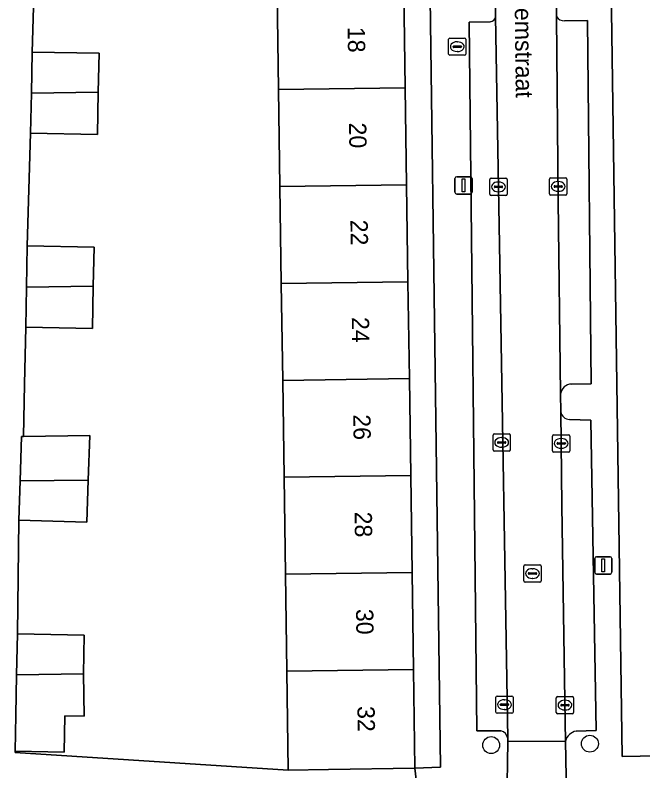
# Model space of a CAD drawing. Extents: x 162250 to 162661, y 380743 to 381606.
# Drawn here: x 162405.17 to 162441.49, y 380794.85 to 380838.59 of the extents above; entities that cross this region are included whole.
import ezdxf

# ---------------------------------------------------------------- set-up
doc = ezdxf.new("R2010")
doc.units = 0
for name, color, linetype in [('IMGEO_Boom', 7, 'Continuous'), ('IMGEO_Brandkraan', 7, 'Continuous'), ('IMGEO_Erf', 7, 'Continuous'), ('IMGEO_Kolk', 7, 'Continuous'), ('IMGEO_Lichtmast', 7, 'Continuous'), ('IMGEO_Openbare_ruimte_label', 7, 'Continuous'), ('IMGEO_Pand', 7, 'Continuous'), ('IMGEO_Pand_nummerreeks', 7, 'Continuous'), ('IMGEO_Parkeervlak_open', 7, 'Continuous'), ('IMGEO_Rijbaan_lokaal_open', 7, 'Continuous'), ('IMGEO_Rioolput', 7, 'Continuous'), ('IMGEO_Voetpad_open', 7, 'Continuous')]:
    doc.layers.add(name, color=color, linetype=linetype)

msp = doc.modelspace()

# ---------------------------------------------------------------- linework, layer by layer
at = {"layer": 'IMGEO_Boom'}
for centre in [(162438.424, 380796.428), (162432.712, 380796.348)]:
    msp.add_circle(centre, 0.489, dxfattribs=at)
at = {"layer": 'IMGEO_Brandkraan'}
for p, q in [((162430.25, 380836.337), (162430.25, 380837.189)), ((162430.325, 380837.263), (162431.177, 380837.263)), ((162431.251, 380837.189), (162431.251, 380836.337)), ((162430.509, 380836.757), (162430.509, 380836.769)), ((162430.947, 380836.72), (162430.549, 380836.72)), ((162430.552, 380836.806), (162430.95, 380836.806)), ((162430.738, 380837.043), (162430.763, 380837.043)), ((162430.993, 380836.769), (162430.993, 380836.757)), ((162431.177, 380836.263), (162430.325, 380836.263)), ((162430.761, 380836.483), (162430.736, 380836.483))]:
    msp.add_line(p, q, dxfattribs=at)
for points in [[(162430.25, 380836.337), (162430.25, 380837.189)], [(162430.325, 380837.263), (162431.177, 380837.263)], [(162431.251, 380837.189), (162431.251, 380836.337)], [(162431.177, 380836.263), (162430.325, 380836.263)]]:
    msp.add_lwpolyline(points, dxfattribs=at)
for centre, radius, start, end in [((162430.327, 380837.187), 0.0765, 91.552, 178.448), ((162430.327, 380837.187), 0.0765, 91.552, 178.448), ((162431.175, 380837.187), 0.0765, 1.552, 88.448), ((162431.175, 380837.187), 0.0765, 1.552, 88.448), ((162430.549, 380836.766), 0.0403, 85.8775, 175.7526), ((162430.546, 380836.756), 0.0366, 178.938, 274.7102), ((162430.95, 380836.763), 0.043, 264.8664, 352.4533), ((162430.954, 380836.768), 0.0386, 1.7309, 96.639), ((162430.327, 380836.339), 0.0765, 181.552, 268.448), ((162430.327, 380836.339), 0.0765, 181.552, 268.448), ((162431.175, 380836.339), 0.0765, 271.552, 358.448), ((162431.175, 380836.339), 0.0765, 271.552, 358.448)]:
    msp.add_arc(centre, radius, start, end, dxfattribs=at)
for centre, major_axis, ratio, start_param, end_param in [((162430.737, 380836.763), (-0.387, 0.002), 0.722429, 4.712389, 7.853982), ((162430.762, 380836.763), (-0.39, 0.002), 0.717154, 1.570796, 4.712389)]:
    msp.add_ellipse(centre, major_axis=major_axis, ratio=ratio, start_param=start_param, end_param=end_param, dxfattribs=at)
at = {"layer": 'IMGEO_Erf'}
for points in [[(162442.881, 380829.455), (162442.797, 380835.055), (162442.713, 380840.656), (162442.628, 380846.255), (162442.544, 380851.855), (162442.459, 380857.455), (162442.373, 380863.173), (162439.316, 380863.127), (162440.296, 380795.687), (162443.39, 380795.737), (162443.304, 380801.456), (162443.219, 380807.055), (162443.135, 380812.655), (162443.05, 380818.255), (162442.966, 380823.855)], [(162428.872, 380862.566), (162427.336, 380862.545), (162427.418, 380856.816), (162427.498, 380851.207), (162427.578, 380845.599), (162427.659, 380839.989), (162427.739, 380834.381), (162427.819, 380828.772), (162427.899, 380823.163), (162427.979, 380817.555), (162428.06, 380811.946), (162428.14, 380806.337), (162428.22, 380800.728), (162428.302, 380795.002), (162429.781, 380795.06)]]:
    msp.add_lwpolyline(points, close=True, dxfattribs=at)
msp.add_lwpolyline([(162406.356, 380842.983), (162406.16, 380836.452), (162410.027, 380836.378), (162409.984, 380834.133), (162409.938, 380831.684), (162406.071, 380831.758), (162405.874, 380825.228), (162409.741, 380825.154), (162409.698, 380822.909), (162409.652, 380820.46), (162405.785, 380820.534), (162405.723, 380817.24), (162405.658, 380814.207), (162409.489, 380814.26), (162409.407, 380811.686), (162409.33, 380809.239), (162405.391, 380809.364), (162405.304, 380802.781), (162409.171, 380802.707), (162409.128, 380800.462), (162409.162, 380798.015), (162408.047, 380798.033), (162408.007, 380795.943), (162405.175, 380795.997), (162405.174, 380795.922), (162420.972, 380794.897), (162420.89, 380800.626), (162420.81, 380806.235), (162420.73, 380811.844), (162420.65, 380817.453), (162420.57, 380823.061), (162420.489, 380828.67), (162420.409, 380834.279), (162420.329, 380839.887)], dxfattribs=at)
at = {"layer": 'IMGEO_Kolk'}
for p, q in [((162432.632, 380828.224), (162432.632, 380829.076)), ((162432.707, 380829.15), (162433.559, 380829.15)), ((162433.12, 380828.93), (162433.145, 380828.93)), ((162433.633, 380829.076), (162433.633, 380828.224)), ((162436.087, 380828.247), (162436.087, 380829.099)), ((162436.162, 380829.173), (162437.014, 380829.173)), ((162436.575, 380828.953), (162436.6, 380828.953)), ((162437.088, 380829.099), (162437.088, 380828.247)), ((162432.891, 380828.644), (162432.891, 380828.656)), ((162433.329, 380828.607), (162432.931, 380828.607)), ((162432.934, 380828.693), (162433.332, 380828.693)), ((162433.143, 380828.37), (162433.118, 380828.37)), ((162433.375, 380828.656), (162433.375, 380828.644)), ((162436.346, 380828.667), (162436.346, 380828.679)), ((162436.784, 380828.63), (162436.386, 380828.63)), ((162436.389, 380828.716), (162436.787, 380828.716)), ((162436.598, 380828.393), (162436.573, 380828.393)), ((162436.83, 380828.679), (162436.83, 380828.667)), ((162433.559, 380828.15), (162432.707, 380828.15)), ((162437.014, 380828.173), (162436.162, 380828.173)), ((162432.818, 380813.433), (162432.818, 380814.285)), ((162432.893, 380814.359), (162433.745, 380814.359)), ((162433.306, 380814.139), (162433.331, 380814.139)), ((162433.819, 380814.285), (162433.819, 380813.433)), ((162436.264, 380813.378), (162436.264, 380814.23)), ((162436.339, 380814.304), (162437.191, 380814.304)), ((162436.752, 380814.084), (162436.777, 380814.084)), ((162437.265, 380814.23), (162437.265, 380813.378)), ((162433.077, 380813.853), (162433.077, 380813.865)), ((162433.515, 380813.816), (162433.117, 380813.816)), ((162433.12, 380813.902), (162433.518, 380813.902)), ((162433.329, 380813.579), (162433.304, 380813.579)), ((162433.561, 380813.865), (162433.561, 380813.853)), ((162436.523, 380813.798), (162436.523, 380813.81)), ((162436.961, 380813.761), (162436.563, 380813.761)), ((162436.566, 380813.847), (162436.964, 380813.847)), ((162436.775, 380813.524), (162436.75, 380813.524)), ((162437.007, 380813.81), (162437.007, 380813.798)), ((162433.745, 380813.359), (162432.893, 380813.359)), ((162437.191, 380813.304), (162436.339, 380813.304)), ((162432.979, 380798.26), (162432.979, 380799.112)), ((162433.054, 380799.186), (162433.906, 380799.186)), ((162433.98, 380799.112), (162433.98, 380798.26)), ((162436.478, 380798.231), (162436.478, 380799.083)), ((162436.553, 380799.157), (162437.405, 380799.157)), ((162437.479, 380799.083), (162437.479, 380798.231)), ((162433.238, 380798.68), (162433.238, 380798.692)), ((162433.676, 380798.643), (162433.278, 380798.643)), ((162433.281, 380798.729), (162433.679, 380798.729)), ((162433.467, 380798.966), (162433.492, 380798.966)), ((162433.722, 380798.692), (162433.722, 380798.68)), ((162436.737, 380798.651), (162436.737, 380798.663)), ((162436.78, 380798.7), (162437.178, 380798.7)), ((162436.966, 380798.937), (162436.991, 380798.937)), ((162437.221, 380798.663), (162437.221, 380798.651)), ((162433.906, 380798.186), (162433.054, 380798.186)), ((162433.49, 380798.406), (162433.465, 380798.406)), ((162437.175, 380798.614), (162436.777, 380798.614)), ((162436.989, 380798.377), (162436.964, 380798.377)), ((162437.405, 380798.157), (162436.553, 380798.157))]:
    msp.add_line(p, q, dxfattribs=at)
for points in [[(162432.632, 380828.224), (162432.632, 380829.076)], [(162432.707, 380829.15), (162433.559, 380829.15)], [(162433.633, 380829.076), (162433.633, 380828.224)], [(162436.087, 380828.247), (162436.087, 380829.099)], [(162436.162, 380829.173), (162437.014, 380829.173)], [(162437.088, 380829.099), (162437.088, 380828.247)], [(162433.559, 380828.15), (162432.707, 380828.15)], [(162437.014, 380828.173), (162436.162, 380828.173)], [(162432.818, 380813.433), (162432.818, 380814.285)], [(162432.893, 380814.359), (162433.745, 380814.359)], [(162433.819, 380814.285), (162433.819, 380813.433)], [(162436.264, 380813.378), (162436.264, 380814.23)], [(162436.339, 380814.304), (162437.191, 380814.304)], [(162437.265, 380814.23), (162437.265, 380813.378)], [(162433.745, 380813.359), (162432.893, 380813.359)], [(162437.191, 380813.304), (162436.339, 380813.304)], [(162432.979, 380798.26), (162432.979, 380799.112)], [(162433.054, 380799.186), (162433.906, 380799.186)], [(162433.98, 380799.112), (162433.98, 380798.26)], [(162436.478, 380798.231), (162436.478, 380799.083)], [(162436.553, 380799.157), (162437.405, 380799.157)], [(162437.479, 380799.083), (162437.479, 380798.231)], [(162433.906, 380798.186), (162433.054, 380798.186)], [(162437.405, 380798.157), (162436.553, 380798.157)]]:
    msp.add_lwpolyline(points, dxfattribs=at)
for centre, radius, start, end in [((162432.709, 380829.074), 0.0765, 91.552, 178.448), ((162432.709, 380829.074), 0.0765, 91.552, 178.448), ((162433.557, 380829.074), 0.0765, 1.552, 88.448), ((162433.557, 380829.074), 0.0765, 1.552, 88.448), ((162436.164, 380829.097), 0.0765, 91.552, 178.448), ((162436.164, 380829.097), 0.0765, 91.552, 178.448), ((162437.012, 380829.097), 0.0765, 1.552, 88.448), ((162437.012, 380829.097), 0.0765, 1.552, 88.448), ((162432.931, 380828.653), 0.0403, 85.8775, 175.7526), ((162432.928, 380828.643), 0.0366, 178.938, 274.7102), ((162433.332, 380828.65), 0.043, 264.8664, 352.4533), ((162433.336, 380828.655), 0.0386, 1.7309, 96.639), ((162436.386, 380828.676), 0.0403, 85.8775, 175.7526), ((162436.383, 380828.666), 0.0366, 178.938, 274.7102), ((162436.787, 380828.673), 0.043, 264.8664, 352.4533), ((162436.791, 380828.678), 0.0386, 1.7309, 96.639), ((162432.709, 380828.226), 0.0765, 181.552, 268.448), ((162432.709, 380828.226), 0.0765, 181.552, 268.448), ((162433.557, 380828.226), 0.0765, 271.552, 358.448), ((162433.557, 380828.226), 0.0765, 271.552, 358.448), ((162436.164, 380828.249), 0.0765, 181.552, 268.448), ((162436.164, 380828.249), 0.0765, 181.552, 268.448), ((162437.012, 380828.249), 0.0765, 271.552, 358.448), ((162437.012, 380828.249), 0.0765, 271.552, 358.448), ((162432.895, 380814.283), 0.0765, 91.552, 178.448), ((162432.895, 380814.283), 0.0765, 91.552, 178.448), ((162433.743, 380814.283), 0.0765, 1.552, 88.448), ((162433.743, 380814.283), 0.0765, 1.552, 88.448), ((162436.341, 380814.228), 0.0765, 91.552, 178.448), ((162436.341, 380814.228), 0.0765, 91.552, 178.448), ((162437.189, 380814.228), 0.0765, 1.552, 88.448), ((162437.189, 380814.228), 0.0765, 1.552, 88.448), ((162433.117, 380813.862), 0.0403, 85.8775, 175.7526), ((162433.114, 380813.852), 0.0366, 178.938, 274.7102), ((162433.518, 380813.859), 0.043, 264.8664, 352.4533), ((162433.522, 380813.864), 0.0386, 1.7309, 96.639), ((162436.563, 380813.807), 0.0403, 85.8775, 175.7526), ((162436.56, 380813.797), 0.0366, 178.938, 274.7102), ((162436.964, 380813.804), 0.043, 264.8664, 352.4533), ((162436.968, 380813.809), 0.0386, 1.7309, 96.639), ((162432.895, 380813.435), 0.0765, 181.552, 268.448), ((162432.895, 380813.435), 0.0765, 181.552, 268.448), ((162433.743, 380813.435), 0.0765, 271.552, 358.448), ((162433.743, 380813.435), 0.0765, 271.552, 358.448), ((162436.341, 380813.38), 0.0765, 181.552, 268.448), ((162436.341, 380813.38), 0.0765, 181.552, 268.448), ((162437.189, 380813.38), 0.0765, 271.552, 358.448), ((162437.189, 380813.38), 0.0765, 271.552, 358.448), ((162433.056, 380799.11), 0.0765, 91.552, 178.448), ((162433.056, 380799.11), 0.0765, 91.552, 178.448), ((162433.904, 380799.11), 0.0765, 1.552, 88.448), ((162433.904, 380799.11), 0.0765, 1.552, 88.448), ((162436.555, 380799.081), 0.0765, 91.552, 178.448), ((162436.555, 380799.081), 0.0765, 91.552, 178.448), ((162437.403, 380799.081), 0.0765, 1.552, 88.448), ((162437.403, 380799.081), 0.0765, 1.552, 88.448), ((162433.278, 380798.689), 0.0403, 85.8775, 175.7526), ((162433.275, 380798.679), 0.0366, 178.938, 274.7102), ((162433.679, 380798.686), 0.043, 264.8664, 352.4533), ((162433.683, 380798.691), 0.0386, 1.7309, 96.639), ((162436.777, 380798.66), 0.0403, 85.8775, 175.7526), ((162436.774, 380798.65), 0.0366, 178.938, 274.7102), ((162437.178, 380798.657), 0.043, 264.8664, 352.4533), ((162437.182, 380798.662), 0.0386, 1.7309, 96.639), ((162433.056, 380798.262), 0.0765, 181.552, 268.448), ((162433.056, 380798.262), 0.0765, 181.552, 268.448), ((162433.904, 380798.262), 0.0765, 271.552, 358.448), ((162433.904, 380798.262), 0.0765, 271.552, 358.448), ((162436.555, 380798.233), 0.0765, 181.552, 268.448), ((162436.555, 380798.233), 0.0765, 181.552, 268.448), ((162437.403, 380798.233), 0.0765, 271.552, 358.448), ((162437.403, 380798.233), 0.0765, 271.552, 358.448)]:
    msp.add_arc(centre, radius, start, end, dxfattribs=at)
for centre, major_axis, ratio, start_param, end_param in [((162433.119, 380828.65), (-0.387, 0.002), 0.722429, 4.712389, 7.853982), ((162433.144, 380828.65), (-0.39, 0.002), 0.717154, 1.570796, 4.712389), ((162436.574, 380828.673), (-0.387, 0.002), 0.722429, 4.712389, 7.853982), ((162436.599, 380828.673), (-0.39, 0.002), 0.717154, 1.570796, 4.712389), ((162433.305, 380813.859), (-0.387, 0.002), 0.722429, 4.712389, 7.853982), ((162433.33, 380813.859), (-0.39, 0.002), 0.717154, 1.570796, 4.712389), ((162436.751, 380813.804), (-0.387, 0.002), 0.722429, 4.712389, 7.853982), ((162436.776, 380813.804), (-0.39, 0.002), 0.717154, 1.570796, 4.712389), ((162433.466, 380798.686), (-0.387, 0.002), 0.722429, 4.712389, 7.853982), ((162433.491, 380798.686), (-0.39, 0.002), 0.717154, 1.570796, 4.712389), ((162436.965, 380798.657), (-0.387, 0.002), 0.722429, 4.712389, 7.853982), ((162436.99, 380798.657), (-0.39, 0.002), 0.717154, 1.570796, 4.712389)]:
    msp.add_ellipse(centre, major_axis=major_axis, ratio=ratio, start_param=start_param, end_param=end_param, dxfattribs=at)
at = {"layer": 'IMGEO_Lichtmast'}
for p, q in [((162430.618, 380828.335), (162430.618, 380829.135)), ((162430.618, 380829.135), (162430.618, 380828.335)), ((162430.718, 380829.235), (162431.508, 380829.235)), ((162431.508, 380829.235), (162430.718, 380829.235)), ((162431.608, 380829.135), (162431.608, 380828.335)), ((162431.608, 380828.335), (162431.608, 380829.135)), ((162431.508, 380828.235), (162430.718, 380828.235)), ((162430.718, 380828.235), (162431.508, 380828.235)), ((162438.7, 380806.344), (162438.7, 380807.144)), ((162438.7, 380807.144), (162438.7, 380806.344)), ((162438.8, 380807.244), (162439.59, 380807.244)), ((162439.59, 380807.244), (162438.8, 380807.244)), ((162439.69, 380807.144), (162439.69, 380806.344)), ((162439.69, 380806.344), (162439.69, 380807.144)), ((162439.59, 380806.244), (162438.8, 380806.244)), ((162438.8, 380806.244), (162439.59, 380806.244))]:
    msp.add_line(p, q, dxfattribs=at)
for points in [[(162431.038, 380829.11), (162431.188, 380829.11), (162431.188, 380828.36), (162431.038, 380828.36), (162431.038, 380829.11)], [(162439.12, 380807.119), (162439.27, 380807.119), (162439.27, 380806.369), (162439.12, 380806.369), (162439.12, 380807.119)]]:
    msp.add_lwpolyline(points, dxfattribs=at)
for centre, start, end in [((162430.718, 380829.135), 90, 180), ((162430.718, 380829.135), 90, 180), ((162431.508, 380829.135), 0, 90), ((162431.508, 380829.135), 360, 90), ((162430.718, 380828.335), 180, 270), ((162430.718, 380828.335), 180, 270), ((162431.508, 380828.335), 270, 0), ((162431.508, 380828.335), 270, 0), ((162438.8, 380807.144), 90, 180), ((162438.8, 380807.144), 90, 180), ((162439.59, 380807.144), 0, 90), ((162439.59, 380807.144), 360, 90), ((162438.8, 380806.344), 180, 270), ((162438.8, 380806.344), 180, 270), ((162439.59, 380806.344), 270, 0), ((162439.59, 380806.344), 270, 0)]:
    msp.add_arc(centre, 0.1, start, end, dxfattribs=at)
at = {"layer": 'IMGEO_Pand'}
for points in [[(162420.329, 380839.887), (162420.409, 380834.279), (162427.739, 380834.381), (162427.659, 380839.989)], [(162409.984, 380834.133), (162410.027, 380836.378), (162406.16, 380836.452), (162406.115, 380834.079)], [(162409.984, 380834.133), (162406.115, 380834.079), (162406.071, 380831.758), (162409.938, 380831.684)], [(162420.489, 380828.67), (162427.819, 380828.772), (162427.739, 380834.381), (162420.409, 380834.279)], [(162420.489, 380828.67), (162420.57, 380823.061), (162427.899, 380823.163), (162427.819, 380828.772)], [(162409.698, 380822.909), (162409.741, 380825.154), (162405.874, 380825.228), (162405.829, 380822.855)], [(162427.899, 380823.163), (162420.57, 380823.061), (162420.65, 380817.453), (162427.979, 380817.555)], [(162409.698, 380822.909), (162405.829, 380822.855), (162405.785, 380820.534), (162409.652, 380820.46)], [(162427.979, 380817.555), (162420.65, 380817.453), (162420.73, 380811.844), (162428.06, 380811.946)], [(162405.658, 380814.207), (162405.544, 380814.205), (162405.463, 380811.631), (162409.407, 380811.686), (162409.489, 380814.26)], [(162428.14, 380806.337), (162428.06, 380811.946), (162420.73, 380811.844), (162420.81, 380806.235)], [(162409.407, 380811.686), (162405.463, 380811.631), (162405.391, 380809.364), (162409.33, 380809.239)], [(162428.14, 380806.337), (162420.81, 380806.235), (162420.89, 380800.626), (162428.22, 380800.728)], [(162405.259, 380800.408), (162409.128, 380800.462), (162409.171, 380802.707), (162405.304, 380802.781)], [(162409.128, 380800.462), (162405.259, 380800.408), (162405.215, 380798.087), (162405.175, 380795.997), (162408.007, 380795.943), (162408.047, 380798.033), (162409.162, 380798.015)], [(162428.22, 380800.728), (162420.89, 380800.626), (162420.972, 380794.897), (162423.303, 380794.93), (162428.302, 380795.002)]]:
    msp.add_lwpolyline(points, close=True, dxfattribs=at)
at = {"layer": 'IMGEO_Parkeervlak_open'}
for points in [[(162433.19, 380825.309), (162432.97, 380838.515)], [(162436.497, 380838.513), (162436.594, 380827.858), (162436.729, 380816.667)], [(162432.653, 380838.204), (162431.433, 380838.173), (162431.884, 380797.162), (162433.272, 380797.177)], [(162437.364, 380817.233), (162438.495, 380817.252), (162438.279, 380838.284), (162436.958, 380838.267)], [(162433.676, 380796.733), (162433.19, 380825.309)], [(162436.742, 380815.63), (162436.807, 380810.208), (162436.993, 380797.678), (162437.013, 380796.573)], [(162437.624, 380797.153), (162438.793, 380797.184), (162438.482, 380815.156), (162437.238, 380815.189)]]:
    msp.add_lwpolyline(points, dxfattribs=at)
for centre, radius, start, end in [((162432.63, 380838.545), 0.342, 273.9018, 355.0034), ((162436.911, 380838.734), 0.469, 208.1012, 275.7281), ((162437.35, 380816.609), 0.624, 88.7198, 174.7039), ((162437.249, 380815.701), 0.512, 187.9275, 268.7911), ((162433.098, 380796.613), 0.59, 11.7148, 72.884), ((162437.768, 380796.39), 0.777, 100.6677, 166.3503)]:
    msp.add_arc(centre, radius, start, end, dxfattribs=at)
at = {"layer": 'IMGEO_Rijbaan_lokaal_open'}
for points in [[(162436.497, 380838.513), (162436.486, 380839.769), (162436.471, 380841.399), (162436.336, 380854.42), (162436.238, 380861.958), (162432.679, 380861.989), (162432.753, 380856.41), (162432.923, 380841.319), (162432.947, 380839.865), (162432.97, 380838.515), (162433.19, 380825.309), (162433.676, 380796.733), (162433.683, 380796.548), (162437.013, 380796.573), (162436.993, 380797.678), (162436.807, 380810.208), (162436.742, 380815.63), (162436.729, 380816.667), (162436.594, 380827.858)], [(162437.013, 380796.573), (162433.683, 380796.548), (162433.568, 380789.3), (162437.146, 380789.364)]]:
    msp.add_lwpolyline(points, close=True, dxfattribs=at)
at = {"layer": 'IMGEO_Rioolput'}
for p, q in [((162434.601, 380805.848), (162434.601, 380806.7)), ((162434.676, 380806.774), (162435.528, 380806.774)), ((162435.089, 380806.554), (162435.114, 380806.554)), ((162435.602, 380806.7), (162435.602, 380805.848)), ((162434.86, 380806.268), (162434.86, 380806.28)), ((162435.298, 380806.231), (162434.9, 380806.231)), ((162434.903, 380806.317), (162435.301, 380806.317)), ((162435.344, 380806.28), (162435.344, 380806.268)), ((162435.528, 380805.774), (162434.676, 380805.774)), ((162435.112, 380805.994), (162435.087, 380805.994))]:
    msp.add_line(p, q, dxfattribs=at)
for points in [[(162434.601, 380805.848), (162434.601, 380806.7)], [(162434.676, 380806.774), (162435.528, 380806.774)], [(162435.602, 380806.7), (162435.602, 380805.848)], [(162435.528, 380805.774), (162434.676, 380805.774)]]:
    msp.add_lwpolyline(points, dxfattribs=at)
for centre, radius, start, end in [((162434.678, 380806.698), 0.0765, 91.552, 178.448), ((162434.678, 380806.698), 0.0765, 91.552, 178.448), ((162435.526, 380806.698), 0.0765, 1.552, 88.448), ((162435.526, 380806.698), 0.0765, 1.552, 88.448), ((162434.9, 380806.277), 0.0403, 85.8775, 175.7526), ((162434.897, 380806.267), 0.0366, 178.938, 274.7102), ((162435.301, 380806.274), 0.043, 264.8664, 352.4533), ((162435.305, 380806.279), 0.0386, 1.7309, 96.639), ((162434.678, 380805.85), 0.0765, 181.552, 268.448), ((162434.678, 380805.85), 0.0765, 181.552, 268.448), ((162435.526, 380805.85), 0.0765, 271.552, 358.448), ((162435.526, 380805.85), 0.0765, 271.552, 358.448)]:
    msp.add_arc(centre, radius, start, end, dxfattribs=at)
for centre, major_axis, ratio, start_param, end_param in [((162435.088, 380806.274), (-0.387, 0.002), 0.722429, 4.712389, 7.853982), ((162435.113, 380806.274), (-0.39, 0.002), 0.717154, 1.570796, 4.712389)]:
    msp.add_ellipse(centre, major_axis=major_axis, ratio=ratio, start_param=start_param, end_param=end_param, dxfattribs=at)
at = {"layer": 'IMGEO_Voetpad_open'}
for points in [[(162432.158, 380887.347), (162428.539, 380887.298), (162428.846, 380864.492), (162428.872, 380862.566), (162429.781, 380795.06), (162428.302, 380795.002), (162428.525, 380793.031), (162428.525, 380788.351), (162428.644, 380783.747), (162428.645, 380775.112), (162431.756, 380775.09), (162431.568, 380788.883), (162433.155, 380788.886)], [(162437.703, 380785.011), (162439.024, 380785.029), (162439.062, 380775.037), (162444.771, 380774.996), (162444.304, 380783.586), (162443.983, 380789.69), (162443.777, 380793.484), (162443.703, 380795.742), (162443.39, 380795.737), (162440.296, 380795.687), (162439.316, 380863.127), (162439.295, 380864.563)], [(162428.525, 380793.031), (162428.302, 380795.002), (162423.303, 380794.93), (162420.972, 380794.897), (162405.174, 380795.922), (162405.175, 380795.997), (162405.215, 380798.087), (162405.259, 380800.408), (162405.304, 380802.781), (162405.391, 380809.364), (162405.463, 380811.631), (162405.544, 380814.205), (162405.658, 380814.207), (162405.723, 380817.24), (162405.785, 380820.534), (162405.829, 380822.855), (162405.874, 380825.228), (162406.071, 380831.758), (162406.115, 380834.079), (162406.16, 380836.452), (162406.356, 380842.983)], [(162432.97, 380838.515), (162432.947, 380839.865)], [(162436.486, 380839.769), (162436.497, 380838.513)], [(162431.433, 380838.173), (162432.653, 380838.204)], [(162433.272, 380797.177), (162431.884, 380797.162), (162431.433, 380838.173)], [(162436.958, 380838.267), (162438.279, 380838.284), (162438.495, 380817.252), (162437.364, 380817.233)], [(162436.729, 380816.667), (162436.742, 380815.63)], [(162437.238, 380815.189), (162438.482, 380815.156), (162438.793, 380797.184), (162437.624, 380797.153)], [(162433.568, 380789.3), (162433.683, 380796.548), (162433.676, 380796.733)], [(162437.013, 380796.573), (162437.146, 380789.364), (162437.211, 380785.797), (162437.216, 380785.37)]]:
    msp.add_lwpolyline(points, dxfattribs=at)
for centre, radius, start, end in [((162432.63, 380838.545), 0.342, 273.9018, 355.0034), ((162436.911, 380838.734), 0.469, 208.1012, 275.7281), ((162437.35, 380816.609), 0.624, 88.7198, 174.7039), ((162437.249, 380815.701), 0.512, 187.9275, 268.7911), ((162433.098, 380796.613), 0.59, 11.7148, 72.884), ((162437.768, 380796.39), 0.777, 100.6677, 166.3503)]:
    msp.add_arc(centre, radius, start, end, dxfattribs=at)

# ---------------------------------------------------------------- texts
at = {"layer": 'IMGEO_Openbare_ruimte_label'}
msp.add_text('Appelbloesemstraat', height=1, rotation=270.6875, dxfattribs=at).set_placement((162433.996, 380845.617))
at = {"layer": 'IMGEO_Pand_nummerreeks'}
for s, p in [('18', (162424.409, 380837.902)), ('20', (162424.488, 380832.364)), ('22', (162424.569, 380826.742)), ('24', (162424.649, 380821.11)), ('26', (162424.73, 380815.482)), ('28', (162424.81, 380809.85)), ('30', (162424.891, 380804.221)), ('32', (162424.971, 380798.599))]:
    msp.add_text(s, height=1, rotation=270.8194, dxfattribs=at).set_placement(p)

doc.saveas('drawing.dxf')
